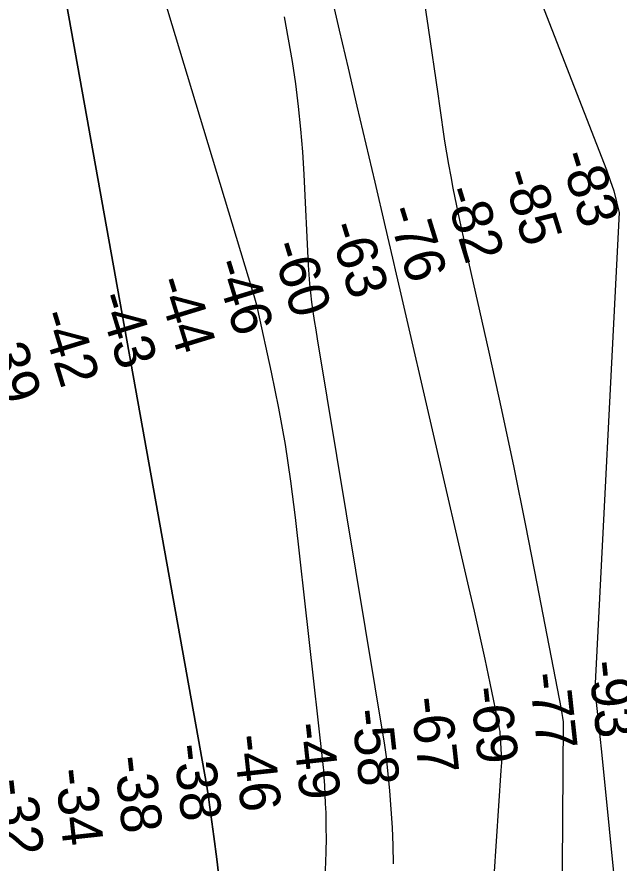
# Model space of a CAD drawing. Extents: x 3568792 to 3606828, y 529143 to 554785.
# Drawn here: x 3576994 to 3577990, y 537056 to 538456 of the extents above; entities that cross this region are included whole.
import ezdxf

# ---------------------------------------------------------------- set-up
doc = ezdxf.new("R2010")
doc.units = 0
for name, color, linetype in [('V-RIVR-RANG', 7, 'Continuous'), ('V-TOPO-DPTH', 7, 'Continuous'), ('V-TOPO-MAJR', 7, 'Continuous'), ('V-TOPO-MINR', 7, 'Continuous')]:
    doc.layers.add(name, color=color, linetype=linetype)

msp = doc.modelspace()

# ---------------------------------------------------------------- linework, layer by layer
at = {"layer": 'V-TOPO-DPTH'}
msp.add_lwpolyline([(3577397.4, 535880.2), (3577399, 535939), (3577402.9, 536105.6), (3577403.4, 536147.5), (3577403.3, 536189.3), (3577402.2, 536231.2), (3577400.4, 536273), (3577396.7, 536342.9), (3577396.3, 536349.7), (3577395.8, 536356.6), (3577395.3, 536363.5), (3577394.6, 536370.3), (3577336.7, 536948.6), (3577332.8, 536986.4), (3577328.6, 537024.3), (3577324.1, 537062.1), (3577319.3, 537099.9), (3577311.4, 537160.7), (3577310.4, 537168.1), (3577309.2, 537175.4), (3577307.8, 537182.8), (3577031.9, 538724.2)], dxfattribs=at)
msp.add_lwpolyline([(3577397.4, 535880.2), (3577399, 535939), (3577402.9, 536105.6), (3577403.4, 536147.5), (3577403.3, 536189.3), (3577402.2, 536231.2), (3577400.4, 536273), (3577396.7, 536342.9), (3577396.3, 536349.7), (3577395.8, 536356.6), (3577395.3, 536363.5), (3577394.6, 536370.3), (3577336.7, 536948.6), (3577332.8, 536986.4), (3577328.6, 537024.3), (3577324.1, 537062.1), (3577319.3, 537099.9), (3577311.4, 537160.7), (3577310.4, 537168.1), (3577309.2, 537175.4), (3577307.8, 537182.8), (3577031.9, 538724.2)], dxfattribs=at)
at = {"layer": 'V-TOPO-MAJR'}
msp.add_lwpolyline([(3577215.6, 538557.2), (3577383.5, 538002.5), (3577385.7, 537995), (3577387.8, 537987.4), (3577389.7, 537979.7), (3577391.5, 537972.1), (3577414.2, 537868.2), (3577426.3, 537808.4), (3577437.2, 537748.4), (3577446.1, 537688.1), (3577453.9, 537627.6), (3577499.2, 537223.7), (3577499.7, 537218.9), (3577500.2, 537214.1), (3577500.6, 537209.3), (3577500.9, 537204.5), (3577502.2, 537184.2), (3577503.1, 537169.2), (3577503.8, 537154.2), (3577504.4, 537139.2), (3577504.7, 537124.2), (3577504.9, 537115), (3577505, 537095.4), (3577504.8, 537075.8), (3577504, 537056.2), (3577502.9, 537036.6)], dxfattribs=at)
at = {"layer": 'V-TOPO-MINR'}
for points in [[(3577031.9, 538724.2), (3577307.8, 537182.8), (3577309.2, 537175.4), (3577310.4, 537168.1), (3577311.4, 537160.7), (3577319.3, 537099.9), (3577324.1, 537062.1), (3577328.6, 537024.3), (3577332.8, 536986.4), (3577336.7, 536948.6), (3577394.6, 536370.3), (3577395.3, 536363.5), (3577395.8, 536356.6), (3577396.3, 536349.7), (3577396.7, 536342.9), (3577400.4, 536273), (3577402.2, 536231.2), (3577403.3, 536189.3), (3577403.4, 536147.5), (3577402.9, 536105.6), (3577399, 535939), (3577397.4, 535880.2)], [(3577752.2, 536565.6), (3577794.7, 537209.2), (3577795.3, 537215.6), (3577795.6, 537222), (3577795.7, 537228.4), (3577795.4, 537234.8), (3577793.6, 537265.3), (3577793.2, 537269.4), (3577792.8, 537273.6), (3577792.1, 537277.7), (3577791.4, 537281.8), (3577776.4, 537353.4), (3577767.9, 537393.3), (3577759.2, 537433.1), (3577750.4, 537472.9), (3577741.3, 537512.6), (3577627.6, 538004.7), (3577621.5, 538030.7), (3577615.5, 538056.8), (3577609.4, 538082.9), (3577603.3, 538109), (3577586, 538182.7), (3577571.3, 538245.6), (3577556.6, 538308.6), (3577542.1, 538371.5), (3577527.5, 538434.5), (3577506, 538528.1)], [(3577841.6, 538530.8), (3577968.9, 538203.1), (3577975.1, 538185.7), (3577980.8, 538168.2), (3577985.5, 538150.4), (3577989.7, 538132.5), (3577949.5, 537342.7), (3577953.6, 537306.7), (3577957.5, 537270.7), (3577961.2, 537234.6), (3577997.7, 536868.4), (3578004.3, 536794), (3578009.8, 536719.5), (3578013.7, 536644.9), (3578016.4, 536570.2), (3578018.9, 536479.3), (3578019.7, 536450), (3578020.6, 536420.8), (3578021.6, 536391.5), (3578022.7, 536362.2), (3578028.8, 536201.7), (3578033.9, 536092.3), (3578040.1, 535982.9), (3578047.9, 535873.6)], [(3577662.8, 538512.8), (3577673.9, 538438.4), (3577689.6, 538328.7), (3577692.4, 538309.2), (3577695.3, 538289.7), (3577698.2, 538270.1), (3577701.1, 538250.6), (3577704.2, 538231.1), (3577707.5, 538211.7), (3577711.1, 538192.2), (3577714.9, 538172.9), (3577726.3, 538117), (3577728.9, 538104.6), (3577731.5, 538092.2), (3577734.2, 538079.8), (3577736.9, 538067.4), (3577774.2, 537901.4), (3577795.1, 537805.9), (3577815.5, 537710.3), (3577834.9, 537614.5), (3577853.8, 537518.6), (3577893.7, 537310.3), (3577895, 537303.4), (3577896.1, 537296.6), (3577897.1, 537289.7), (3577893.2, 536727.2)], [(3577435.6, 538456.5), (3577442.6, 538419.6), (3577448.7, 538382.5), (3577454.3, 538345.2), (3577458.9, 538307.9), (3577462.8, 538270.5), (3577465.8, 538233), (3577468.1, 538195.5), (3577475.4, 538045.3), (3577476.4, 538029.9), (3577477.6, 538014.6), (3577479.2, 537999.3), (3577481.2, 537984.1), (3577483.4, 537968.9), (3577485.6, 537953.7), (3577488, 537938.5), (3577490.5, 537923.3), (3577601.6, 537251.1), (3577602.8, 537243.3), (3577603.9, 537235.5), (3577604.9, 537227.7), (3577605.7, 537219.9), (3577609.9, 537175.3), (3577612.4, 537145.1), (3577614.3, 537114.9), (3577615.4, 537084.6), (3577616, 537054.4)]]:
    msp.add_lwpolyline(points, dxfattribs=at)

# ---------------------------------------------------------------- texts
at = {"layer": 'V-RIVR-RANG'}
for s, rotation, p in [('-83', 287.1012, (3577890.6, 538226.9)), ('-85', 287.1012, (3577795.4, 538196.3)), ('-82', 287.1012, (3577699.5, 538168.1)), ('-76', 287.1012, (3577604.8, 538135.9)), ('-63', 287.1012, (3577508.3, 538109.3)), ('-60', 287.1012, (3577413.4, 538077.8)), ('-46', 287.1012, (3577318, 538047.9)), ('-44', 287.1012, (3577222.4, 538018.5)), ('-43', 287.1012, (3577125.7, 537992.6)), ('-42', 287.1012, (3577030.2, 537962.9)), ('-39', 287.1012, (3576934.3, 537934.5)), ('-93', 276.2141, (3577938.8, 537388.8)), ('-77', 276.2141, (3577840.8, 537369)), ('-69', 276.2141, (3577743.2, 537345.7)), ('-67', 276.2141, (3577644.8, 537328.8)), ('-58', 276.2141, (3577546.8, 537308.9)), ('-49', 276.2141, (3577449.1, 537286.2)), ('-46', 276.2141, (3577351.1, 537266.6)), ('-38', 276.2141, (3577252.6, 537251)), ('-38', 276.2141, (3577154.6, 537231.1)), ('-34', 276.2141, (3577056.7, 537210.5)), ('-32', 276.2141, (3576958.3, 537193.5))]:
    msp.add_text(s, height=67, rotation=rotation, dxfattribs=at).set_placement(p)

doc.saveas('drawing.dxf')
